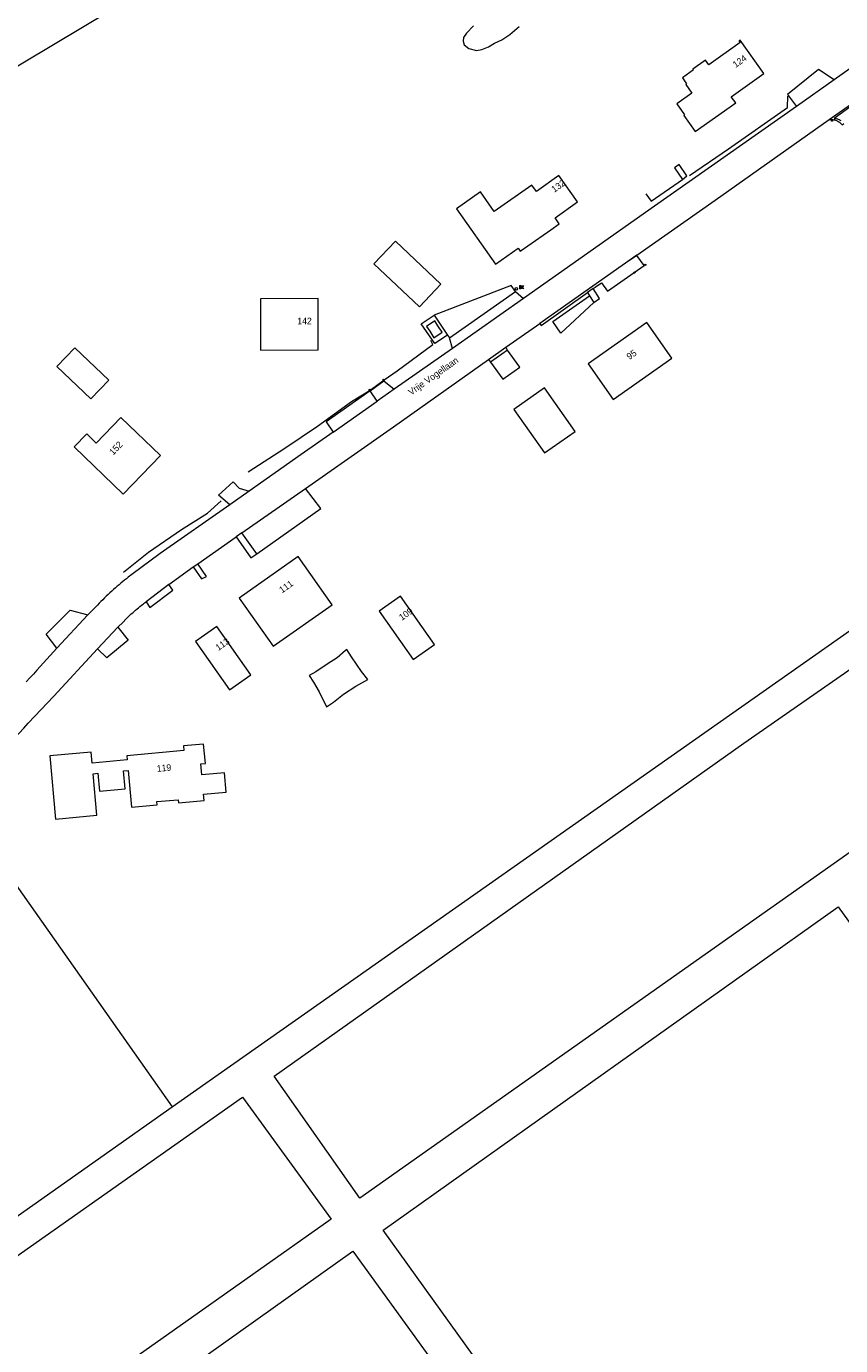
# Model space of a CAD drawing. Header units: metres. Extents: x 138165 to 154469, y 480134 to 494189.
# Tile 361 of 656: x 150363 to 150519, y 482271 to 482524. Entities that reach past the tile are written whole.
import ezdxf

# ---------------------------------------------------------------- set-up
doc = ezdxf.new("R2010")
doc.units = ezdxf.units.M
doc.header["$LTSCALE"] = 0.001
doc.header["$MEASUREMENT"] = 0
for name, color, linetype, lineweight in [('TOP-L-scheiding', 7, 'Continuous', 0), ('TOP-L-terrein schutting raster hek leuning', 7, 'Continuous', 0), ('TOP-L-topo objecten punt', 7, 'Continuous', 0), ('TOP-L-topo objecten vlak', 7, 'Continuous', 0), ('TOP-T-topo huisnummering naamgeving', 7, 'Continuous', 0), ('TOP-V-verharding rooster', 7, 'Continuous', 0)]:
    doc.layers.add(name, color=color, linetype=linetype, lineweight=lineweight)
doc.styles.add('Style-INTL_ISO', font='INTL_ISO.shx')
doc.styles.add('Style-STANDARD', font='STANDARD.shx')

# ---------------------------------------------------------------- blocks, each defined once
blk = doc.blocks.new('72')
at = {"layer": 'TOP-L-topo objecten punt', "color": 7, "linetype": 'Continuous', "lineweight": 0}
blk.add_circle((0, 0), 0.025, dxfattribs=at)
at = {"layer": 'TOP-L-topo objecten punt', "color": 7, "linetype": 'Continuous', "lineweight": 0, "style": 'Style-STANDARD'}
blk.add_text('BK', height=0.06, dxfattribs=at).set_placement((0.0483, 0))
blk = doc.blocks.new('10')
at = {"layer": 'TOP-L-topo objecten punt', "linetype": 'Continuous', "lineweight": 0}
blk.add_circle((0, 0), 0.0125, dxfattribs=at)

msp = doc.modelspace()

# ---------------------------------------------------------------- linework, layer by layer
at = {"layer": 'TOP-L-scheiding', "flags": 128}
for points in [[(150489.99, 482495.36), (150497.45, 482500.5), (150508.77, 482508.39), (150508.83, 482510.54)], [(150481.59, 482491.87), (150482.63, 482490.48), (150488.64, 482494.62), (150488.65, 482494.63)]]:
    msp.add_lwpolyline(points, dxfattribs=at)
at = {"layer": 'TOP-L-terrein schutting raster hek leuning', "flags": 128}
for points in [[(150405.52, 482438.64), (150412.49, 482443.12), (150418.77, 482447.36), (150425.29, 482452.06), (150428.87, 482454.27), (150431.5, 482456.22), (150434.03, 482457.94), (150440.83, 482463.02), (150440.49, 482463.78)], [(150381.61, 482419.38), (150386.42, 482423.22), (150392.71, 482427.54), (150397.71, 482430.67), (150400.3, 482433.05)]]:
    msp.add_lwpolyline(points, dxfattribs=at)
at = {"layer": 'TOP-L-topo objecten vlak', "flags": 128}
for points in [[(150390.91, 482317.01), (150650.92, 482499.8), (150873.85, 482657.09)], [(150297.26, 482476.89), (150298.03, 482477.58), (150298.82, 482478.23), (150299.64, 482478.87), (150300.46, 482479.49), (150301.29, 482480.09), (150302.13, 482480.69), (150302.92, 482481.24), (150303.71, 482481.77), (150304.51, 482482.3), (150306.13, 482483.31), (150334.21, 482500.14), (150379.35, 482527.12)], [(150447.28, 482522.64), (150446.69, 482521.82), (150446.65, 482521.12), (150446.85, 482520.41), (150447.71, 482519.71), (150449.19, 482519.32), (150450.24, 482519.48), (150451.49, 482520.02), (150452.66, 482520.69), (150454.07, 482521.35), (150455.59, 482522.4), (150457.39, 482523.93)], [(150448.61, 482524), (150447.28, 482522.64)], [(150488.61, 482514.08), (150489.42, 482512.92), (150489.25, 482512.8), (150490.44, 482511.11), (150487.54, 482509.07), (150489.03, 482506.96), (150488.89, 482506.86), (150491.06, 482503.78), (150498.82, 482509.25), (150497.97, 482510.46), (150504.24, 482514.88), (150499.71, 482521.31), (150499.45, 482521.13), (150499.66, 482520.83), (150493.65, 482516.59), (150493.07, 482517.43), (150490.62, 482515.71), (150490.72, 482515.57), (150488.61, 482514.08)], [(150525.98, 482519.58), (150520.71, 482515.83), (150517.66, 482513.71)], [(150517.66, 482513.71), (150514.69, 482515.67), (150508.73, 482510.88), (150510.45, 482508.6)], [(150517.66, 482513.71), (150510.45, 482508.6)], [(150510.45, 482508.6), (150483.27, 482489.5), (150458.2, 482471.84)], [(150516.7, 482506.11), (150522.26, 482509.98)], [(150521.85, 482509.26), (150517.66, 482506.31), (150517.8, 482506.31), (150517.93, 482506.29), (150518.07, 482506.26), (150518.2, 482506.23), (150518.34, 482506.19), (150518.47, 482506.14), (150518.6, 482506.08), (150518.72, 482506.02), (150518.83, 482505.95), (150518.94, 482505.88)], [(150479.87, 482480.11), (150494.87, 482490.66), (150516.7, 482506.11)], [(150516.7, 482506.11), (150517.06, 482506.12), (150517.23, 482506.1), (150517.41, 482506.08), (150517.59, 482506.05), (150517.76, 482506), (150517.93, 482505.95), (150518.09, 482505.89), (150518.25, 482505.82), (150518.4, 482505.74), (150518.55, 482505.65), (150518.7, 482505.55), (150518.84, 482505.45), (150518.97, 482505.34), (150519.1, 482505.22), (150519.22, 482505.09), (150519.5, 482505.31)], [(150463.4, 482484.95), (150465.03, 482486.1), (150464.23, 482487.24), (150468.56, 482490.3), (150464.99, 482495.36), (150460.66, 482492.31), (150459.79, 482493.54), (150452.6, 482488.47), (150449.95, 482492.23), (150445.37, 482489.01), (150452.86, 482478.38), (150457.19, 482481.43), (150457.59, 482480.86), (150463.4, 482484.95)], [(150488.64, 482494.62), (150488.65, 482494.62), (150489.46, 482495.32), (150487.99, 482497.49), (150487.12, 482496.83), (150488.64, 482494.62)], [(150429.56, 482478.46), (150438.26, 482470.19), (150442.39, 482474.54), (150433.7, 482482.81), (150429.56, 482478.46)], [(150479.87, 482480.11), (150461.32, 482467.01)], [(150471.56, 482473.73), (150471.93, 482473.95), (150473.13, 482474.84), (150474.27, 482473.2), (150481.31, 482478.15), (150479.9, 482480.07), (150479.87, 482480.11)], [(150456.69, 482473.12), (150455.85, 482474.28), (150441.11, 482468.62)], [(150444.01, 482464.25), (150456.69, 482473.12)], [(150456.69, 482473.12), (150458.2, 482471.84)], [(150461.32, 482467.01), (150461.58, 482466.61), (150470.44, 482472.96)], [(150471.56, 482473.73), (150470.44, 482472.96)], [(150470.44, 482472.96), (150470.84, 482472.3)], [(150471.67, 482471.05), (150472.77, 482471.81), (150471.56, 482473.73)], [(150407.88, 482461.94), (150418.9, 482461.97), (150418.88, 482471.79), (150407.86, 482471.77), (150407.88, 482461.94)], [(150458.2, 482471.84), (150444.58, 482462.23)], [(150471.67, 482471.05), (150465.35, 482465.19), (150463.83, 482467.43), (150470.84, 482472.3)], [(150470.84, 482472.3), (150471.67, 482471.05)], [(150443.66, 482464.81), (150441.2, 482463.18), (150438.61, 482466.93), (150441.11, 482468.62)], [(150441.02, 482464.27), (150442.64, 482465.34), (150441.79, 482466.6), (150441.23, 482467.5), (150439.61, 482466.43), (150440.26, 482465.55), (150441.02, 482464.27)], [(150441.11, 482468.62), (150443.66, 482464.81)], [(150454.81, 482462.46), (150461.32, 482467.01)], [(150486.6, 482460.41), (150481.8, 482467.23), (150470.55, 482459.32), (150475.36, 482452.49), (150486.6, 482460.41)], [(150443.66, 482464.81), (150444.01, 482464.25)], [(150444.58, 482462.23), (150444.01, 482464.25)], [(150451.52, 482460.15), (150454.81, 482462.46)], [(150455.16, 482461.94), (150454.81, 482462.46)], [(150368.87, 482458.77), (150375.39, 482452.57), (150378.84, 482456.19), (150372.31, 482462.39), (150368.87, 482458.77)], [(150416.45, 482435.43), (150433.31, 482447.23), (150451.52, 482460.15)], [(150444.58, 482462.23), (150442.47, 482460.79), (150433.44, 482454.42)], [(150451.52, 482460.15), (150451.89, 482459.62)], [(150455.16, 482461.94), (150451.89, 482459.62)], [(150451.89, 482459.62), (150454.22, 482456.36), (150457.47, 482458.68), (150455.16, 482461.94)], [(150428.82, 482454.15), (150431.45, 482456.04), (150433.44, 482454.42)], [(150428.82, 482454.15), (150420.39, 482448.21), (150421.78, 482446.2)], [(150430.21, 482452.15), (150428.82, 482454.15)], [(150433.44, 482454.42), (150430.21, 482452.15)], [(150456.36, 482450.54), (150462.21, 482442.24), (150468.06, 482446.36), (150462.21, 482454.67), (150456.36, 482450.54)], [(150421.78, 482446.2), (150430.21, 482452.15)], [(150376.4, 482444.13), (150374.6, 482445.87), (150372.18, 482443.37), (150381.53, 482434.33), (150388.69, 482441.73), (150381.14, 482449.03), (150376.4, 482444.13)], [(150421.78, 482446.2), (150415.65, 482441.9), (150405.68, 482434.9)], [(150402.01, 482432.31), (150399.81, 482434.13), (150402.64, 482436.71), (150403.78, 482435.5), (150405.68, 482434.9)], [(150405.68, 482434.9), (150402.01, 482432.31)], [(150404.26, 482426.94), (150416.45, 482435.43)], [(150407.17, 482422.91), (150419.41, 482431.57), (150416.45, 482435.43)], [(150402.01, 482432.31), (150388.62, 482422.97), (150383.24, 482418.98), (150382.53, 482418.43), (150382.18, 482418.15), (150381.83, 482417.87), (150381.48, 482417.58), (150381.13, 482417.3), (150380.77, 482416.99), (150380.42, 482416.69), (150380.06, 482416.38), (150379.71, 482416.07), (150379.36, 482415.76), (150379.02, 482415.44), (150378.67, 482415.12), (150378.33, 482414.8), (150377.99, 482414.46), (150377.64, 482414.12), (150377.3, 482413.78), (150376.96, 482413.44), (150376.63, 482413.09), (150376.3, 482412.74), (150375.97, 482412.39), (150375.64, 482412.03), (150374.78, 482411.2)], [(150395.83, 482421.02), (150403.16, 482426.15)], [(150404.26, 482426.94), (150403.16, 482426.15)], [(150403.16, 482426.15), (150406, 482422.16), (150407.17, 482422.91)], [(150407.17, 482422.91), (150404.26, 482426.94)], [(150426.89, 482299.51), (150410.47, 482322.9), (150500.36, 482386.62), (150555.88, 482425.25), (150572.17, 482402.6), (150519.22, 482364.69), (150426.89, 482299.51)], [(150415.07, 482422.39), (150403.79, 482414.44), (150410.3, 482405.2), (150421.58, 482413.15), (150415.07, 482422.39)], [(150390.32, 482417.02), (150394.98, 482420.41)], [(150394.98, 482420.41), (150396.58, 482418.09), (150397.51, 482418.57), (150395.83, 482421.02)], [(150394.98, 482420.41), (150395.83, 482421.02)], [(150390.32, 482417.02), (150385.94, 482413.73)], [(150385.94, 482413.73), (150386.65, 482412.61), (150391.08, 482415.97), (150390.32, 482417.02)], [(150437.07, 482402.66), (150441.16, 482405.53), (150434.65, 482414.77), (150430.56, 482411.9), (150437.07, 482402.66)], [(150368.84, 482404.83), (150366.83, 482407.52), (150371.38, 482412.09), (150374.78, 482411.2)], [(150380.56, 482408.88), (150381.54, 482409.84), (150382.05, 482410.37), (150382.31, 482410.63), (150382.58, 482410.88), (150382.85, 482411.14), (150383.12, 482411.39), (150383.39, 482411.63), (150383.66, 482411.88), (150383.94, 482412.12), (150384.22, 482412.36), (150384.5, 482412.59), (150384.78, 482412.83), (150385.07, 482413.06), (150385.36, 482413.29), (150385.65, 482413.51), (150385.94, 482413.73)], [(150374.78, 482411.2), (150368.84, 482404.83)], [(150380.56, 482408.88), (150382.51, 482406.4), (150378.41, 482403.02), (150376.67, 482404.74)], [(150376.67, 482404.74), (150380.56, 482408.88)], [(150395.43, 482406.11), (150401.94, 482396.88), (150406.03, 482399.76), (150399.52, 482408.99), (150395.43, 482406.11)], [(150348.81, 482375.94), (150349.68, 482376.67), (150350.65, 482377.52), (150351.6, 482378.39), (150352.54, 482379.28), (150353.46, 482380.18), (150354.38, 482381.09), (150355.29, 482382), (150356.2, 482382.91), (150357.12, 482383.84), (150358.04, 482384.78), (150358.95, 482385.72), (150359.85, 482386.66), (150360.74, 482387.61), (150361.64, 482388.57), (150362.52, 482389.53), (150363.4, 482390.5), (150368.31, 482395.63), (150376.67, 482404.74)], [(150368.84, 482404.83), (150367.58, 482403.42), (150366.95, 482402.72), (150366.32, 482402.02), (150365.69, 482401.32), (150365.05, 482400.63), (150364.37, 482399.89), (150363.69, 482399.15), (150363, 482398.42)], [(150417.17, 482399.6), (150417.99, 482398.35), (150419.1, 482396.45), (150420.48, 482393.58), (150421.81, 482394.48), (150423.71, 482396.04), (150426.1, 482397.58), (150428.4, 482398.83), (150427.17, 482400.35), (150425.27, 482403.2), (150424.4, 482404.58), (150424.14, 482404.41), (150422.5, 482402.98), (150420.62, 482401.76), (150418.42, 482400.33), (150417.17, 482399.6)], [(150376.51, 482372.83), (150375.79, 482380.8), (150376.71, 482380.88), (150377.02, 482377.47), (150381.92, 482377.91), (150381.61, 482381.33), (150382.54, 482381.41), (150383.17, 482374.41), (150388.07, 482374.85), (150388.02, 482375.45), (150392.08, 482375.82), (150392.13, 482375.22), (150397.04, 482375.66), (150396.93, 482376.86), (150401.26, 482377.25), (150400.93, 482380.96), (150396.59, 482380.57), (150396.4, 482382.66), (150397.3, 482382.74), (150396.96, 482386.47), (150393.1, 482386.13), (150393.18, 482385.23), (150382.28, 482384.25), (150382.35, 482383.43), (150375.61, 482382.82), (150375.42, 482384.91), (150367.52, 482384.2), (150368.61, 482372.12), (150376.51, 482372.83)], [(150348.81, 482375.94), (150349.32, 482376.08), (150390.91, 482317.01)], [(150431.32, 482293.4), (150518.42, 482355.31), (150628.54, 482202.52), (150540.91, 482140.8), (150431.32, 482293.4)], [(150404.39, 482318.87), (150421.38, 482295.46), (150256.36, 482178.93), (150239.18, 482202.48), (150404.39, 482318.87)], [(150231.92, 482204.75), (150390.91, 482317.01)], [(150385.04, 482260.59), (150425.55, 482289.33), (150446.93, 482259.8), (150406.07, 482231.16)]]:
    msp.add_lwpolyline(points, dxfattribs=at)
at = {"layer": 'TOP-V-verharding rooster', "flags": 128}
msp.add_lwpolyline([(150480.37, 482480.39), (150479.9, 482480.07), (150477.9, 482478.68)], dxfattribs=at)

# ---------------------------------------------------------------- block references
at = {"layer": 'TOP-L-topo objecten punt', "xscale": 10, "yscale": 10, "zscale": 10}
for name, p in [('10', (150517.26, 482505.88)), ('10', (150481.51, 482478.26)), ('10', (150479.45, 482476.78)), ('72', (150456.83, 482473.67)), ('10', (150431.41, 482456.22)), ('10', (150428.77, 482454.3))]:
    msp.add_blockref(name, p, dxfattribs=at)

# ---------------------------------------------------------------- texts
at = {"layer": 'TOP-T-topo huisnummering naamgeving', "style": 'Style-INTL_ISO'}
for s, rotation, p in [('124', 35.1, (150498.8, 482515.94)), ('132', 35.2, (150464.09, 482492.04)), ('142', 0.2, (150414.89, 482466.87)), ('Vrije Vogellaan', 35.2, (150436.68, 482453.2)), ('95', 35.2, (150478.48, 482460.01)), ('152', 46, (150379.64, 482441.72)), ('111', 35.2, (150411.97, 482415.31)), ('109', 35.2, (150434.91, 482410.06)), ('113', 35.2, (150399.78, 482404.28)), ('119', 5, (150388.03, 482381.15))]:
    msp.add_text(s, height=1.25, rotation=rotation, dxfattribs=at).set_placement(p)

doc.saveas('drawing.dxf')
